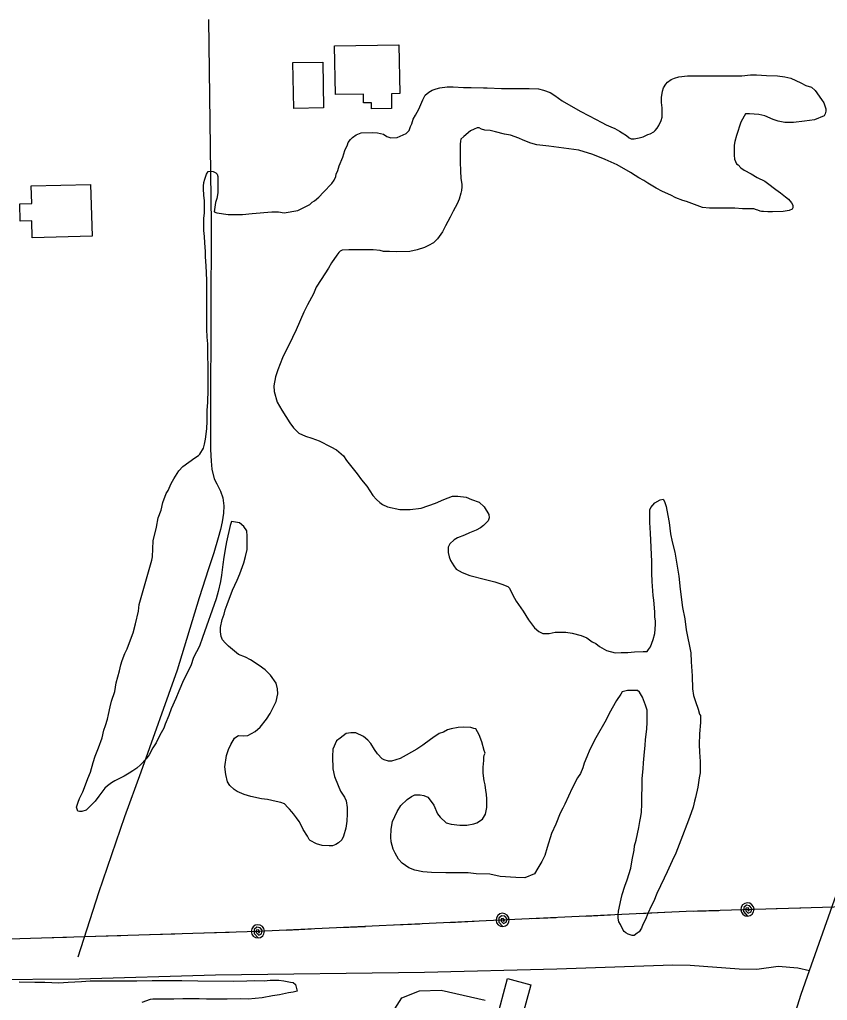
# Model space of a CAD drawing. Extents: x 3625074 to 3663148, y 511451 to 537151.
# Drawn here: x 3649017 to 3650118, y 520518 to 521855 of the extents above; entities that cross this region are included whole.
import ezdxf

# ---------------------------------------------------------------- set-up
doc = ezdxf.new("R2010")
doc.units = 0
for name, color, linetype in [('V-BLDG-OTLN', 7, 'Continuous'), ('V-ROAD-CNTR', 7, 'Continuous'), ('V-SITE-VEGE', 7, 'Continuous'), ('V-TOPO-SHOR', 7, 'Continuous'), ('V-UTIL-LINE', 7, 'Continuous')]:
    doc.layers.add(name, color=color, linetype=linetype)

msp = doc.modelspace()

# ---------------------------------------------------------------- linework, layer by layer
at = {"layer": 'V-BLDG-OTLN'}
for points in [[(3649446.4, 521819.3), (3649534, 521821), (3649535.3, 521754.4), (3649523.7, 521754.2), (3649524.1, 521734), (3649496.7, 521733.5), (3649496.5, 521741.9), (3649485.8, 521741.7), (3649485.6, 521753.7), (3649447.7, 521753)], [(3649430.1, 521797.3), (3649431.3, 521734.9), (3649390.6, 521734.1), (3649389.4, 521796.5)], [(3649115.7, 521559.9), (3649034.1, 521557.6), (3649033.5, 521581), (3649017.8, 521580.5), (3649017.2, 521604), (3649033.5, 521604.4), (3649032.8, 521628.4), (3649113.7, 521630.6)], [(3649712, 520532.6), (3649698.5, 520483.1), (3649666.8, 520491.7), (3649682.2, 520548), (3649713.9, 520539.3)]]:
    msp.add_lwpolyline(points, close=True, dxfattribs=at)
at = {"layer": 'V-ROAD-CNTR'}
msp.add_lwpolyline([(3649959.4, 520268.1), (3649928.5, 520154.4), (3649915.3, 520112.8), (3649889.9, 520065.4), (3649865.7, 520017.5), (3649840, 519968.7), (3649800.5, 519930.5), (3649679.1, 519969.2), (3649523.1, 520019.5), (3649411.7, 520056.1), (3649393.2, 520094.7), (3649400.4, 520147.9), (3649442, 520275.4), (3649484.9, 520386.6), (3649516.6, 520487.8), (3649538.1, 520521.6), (3649562, 520531.1), (3649591.8, 520531.9), (3649651.4, 520518.3)], dxfattribs=at)
at = {"layer": 'V-SITE-VEGE'}
for points in [[(3649579.3, 521758.8), (3649584.7, 521760.8), (3649589.6, 521762.2), (3649599.9, 521763.7), (3649608.1, 521763.7), (3649621.8, 521762.7), (3649632.6, 521762.7), (3649649.2, 521762.2), (3649654.5, 521762.2), (3649673.6, 521761.2), (3649711.7, 521761.1), (3649724.4, 521760.6), (3649731.2, 521759.1), (3649740, 521755.7), (3649746.3, 521751.8), (3649756.6, 521744.5), (3649780.9, 521730.3), (3649793.1, 521723.9), (3649810.7, 521715.1), (3649816.6, 521711.7), (3649822.9, 521709.2), (3649828.3, 521706.8), (3649834.6, 521703.3), (3649838.5, 521700.9), (3649844.4, 521697), (3649847.8, 521694), (3649850.7, 521692.6), (3649854.6, 521692.6), (3649861.5, 521694), (3649866.8, 521695.5), (3649873.2, 521698.4), (3649876.6, 521699.4), (3649881.5, 521702.3), (3649883.4, 521704.2), (3649885.9, 521707.2), (3649888.3, 521710.6), (3649891.3, 521717.4), (3649892.7, 521722.3), (3649892.8, 521735), (3649891.8, 521742.3), (3649891.8, 521749.2), (3649893.3, 521757.5), (3649894.8, 521762.3), (3649897.7, 521767.2), (3649900.1, 521770.1), (3649905, 521773.6), (3649909.4, 521775.5), (3649915.3, 521777), (3649927.5, 521778.4), (3650001.2, 521778.3), (3650013.4, 521779.8), (3650021.2, 521779.8), (3650034.9, 521778.8), (3650050, 521778.7), (3650059.8, 521777.3), (3650068.1, 521775.3), (3650081.8, 521768.9), (3650088.6, 521765.5), (3650096.4, 521763.1), (3650101.3, 521758.7), (3650110.1, 521746.4), (3650113, 521741.6), (3650115.9, 521733.7), (3650115.9, 521730.3), (3650114.9, 521726.9), (3650113.4, 521724), (3650100.3, 521718.6), (3650086.6, 521716.7), (3650071.9, 521714.7), (3650060.2, 521714.8), (3650050.9, 521716.7), (3650044.1, 521719.2), (3650032.9, 521724.1), (3650024.6, 521725.6), (3650011.9, 521726.5), (3650006.5, 521726.6), (3650004.6, 521723.6), (3650000.2, 521715.3), (3649994.3, 521697.3), (3649991.8, 521689), (3649990.8, 521684.1), (3649990.8, 521670.4), (3649991.3, 521665.1), (3649994.2, 521658.7), (3649996.2, 521657.2), (3650000.1, 521653.3), (3650004.5, 521649.9), (3650014.2, 521645), (3650022.5, 521640.1), (3650032.8, 521634.7), (3650036.2, 521632.3), (3650047.9, 521623.5), (3650054.2, 521619.1), (3650061.1, 521613.7), (3650065, 521610.3), (3650069.3, 521605.4), (3650070.8, 521602), (3650070.8, 521598.5), (3650069.8, 521596.6), (3650065.9, 521595.1), (3650057.6, 521593.7)], [(3649180, 521057.7), (3649197.2, 521118.2), (3649198.2, 521122.6), (3649199.2, 521144.6), (3649203.6, 521163.2), (3649206, 521175.9), (3649210, 521186.6), (3649212.4, 521196.8), (3649216.8, 521209), (3649219.3, 521213.4), (3649223.7, 521222.7), (3649227.1, 521229), (3649234, 521239.8), (3649239.3, 521246.1), (3649256, 521257.8), (3649260.8, 521260.7), (3649262.8, 521262.7), (3649267.7, 521271), (3649269.2, 521276.4), (3649270.6, 521283.2), (3649272.1, 521297.3), (3649272.6, 521307.6), (3649272.6, 521322.7), (3649273.6, 521333), (3649274.1, 521351), (3649274.2, 521384.2), (3649273.7, 521396), (3649273.7, 521413.1), (3649272.8, 521422.3), (3649272.3, 521433.1), (3649272.4, 521500), (3649271.4, 521519.5), (3649270.5, 521531.7), (3649270.5, 521539), (3649269.5, 521550.8), (3649269, 521559.5), (3649268.1, 521567.8), (3649268.1, 521584.4), (3649269.1, 521591.3), (3649269.1, 521607.9), (3649268.1, 521615.7), (3649267.7, 521624.5), (3649267.7, 521627.9), (3649268.2, 521633.3), (3649269.6, 521637.7), (3649271.6, 521644.5), (3649274, 521647.9), (3649277.5, 521648.4), (3649280.9, 521647.9), (3649284.3, 521646.4), (3649286.2, 521644.5), (3649287.2, 521641.1), (3649287.2, 521619.1), (3649285.7, 521611.3), (3649284.2, 521605.9), (3649282.3, 521593.2), (3649285.7, 521591.7), (3649301.3, 521589.3), (3649320.8, 521589.3), (3649334, 521590.7), (3649360.9, 521593.1), (3649369.7, 521593.1), (3649377.5, 521591.6), (3649396, 521595), (3649404.3, 521598.9), (3649412.6, 521603.3), (3649415.6, 521606.2), (3649419, 521608.2), (3649424.9, 521613), (3649431.2, 521619.9), (3649442.5, 521631.6), (3649445.9, 521636.5), (3649447.8, 521641.3), (3649448.3, 521644.3), (3649450.8, 521649.6), (3649452.7, 521656), (3649457.6, 521667.7), (3649460.1, 521676.5), (3649464, 521684.3), (3649465, 521687.7), (3649467.9, 521691.6), (3649470.9, 521694.5), (3649475.7, 521697.9), (3649482.6, 521700.9), (3649498.2, 521701.3), (3649505, 521700.8), (3649512.9, 521698.9), (3649517.7, 521695.9), (3649523.1, 521694), (3649531.4, 521694.4), (3649544.1, 521699.8), (3649548, 521704.2), (3649550, 521709.6), (3649551.4, 521713), (3649553.4, 521719.3), (3649556.8, 521724.7), (3649561.2, 521733), (3649566.6, 521745.7), (3649570, 521752), (3649574.9, 521756.4), (3649579.3, 521758.8)], [(3650057.6, 521593.7), (3650043, 521593.2), (3650036.6, 521593.2), (3650030.8, 521593.7), (3650028.3, 521593.7), (3650026.4, 521594.2), (3650023.4, 521595.2), (3650021.5, 521595.7), (3650017.6, 521597.1), (3650002.4, 521597.2), (3649991.7, 521598.2), (3649957.5, 521598.2), (3649947.8, 521599.2), (3649925.8, 521607), (3649920.9, 521608.5), (3649911.6, 521612.4), (3649904.8, 521615.8), (3649893.1, 521620.7), (3649884.8, 521625.6), (3649873.1, 521632), (3649867.7, 521635.9), (3649860.9, 521639.3), (3649856, 521642.8), (3649849.7, 521646.7), (3649831.6, 521657), (3649815, 521664.3), (3649798.5, 521671.2), (3649779.4, 521677), (3649738.4, 521682.5), (3649721.8, 521684.4), (3649714, 521686.9), (3649703.3, 521690.8), (3649697.4, 521693.7), (3649686.2, 521697.7), (3649677.9, 521699.1), (3649665.7, 521702.1), (3649658.4, 521704.1), (3649651, 521704.5), (3649646.6, 521706), (3649643.2, 521707.5), (3649640.8, 521707.5), (3649636.4, 521706), (3649631.5, 521703.6), (3649622.7, 521695.8), (3649618.3, 521692.4)], [(3649618.3, 521692.4), (3649617.8, 521689.5), (3649617.3, 521685.5), (3649617.3, 521661.1), (3649617.8, 521648.4), (3649618.2, 521639.2), (3649619.7, 521630.4), (3649619.7, 521627), (3649619.2, 521622.1), (3649618.2, 521618.7), (3649616.3, 521610.4), (3649613.3, 521604), (3649607.9, 521593.8), (3649604, 521586), (3649597.6, 521573.8), (3649593.2, 521566), (3649586.4, 521556.2), (3649581, 521550.8), (3649574.2, 521547.4), (3649568.8, 521544.5), (3649559, 521541.1), (3649548.8, 521539.2), (3649531.2, 521538.7), (3649521, 521539.2), (3649513.1, 521539.2), (3649508.3, 521540.2), (3649499, 521541.2), (3649465.8, 521541.2), (3649456.5, 521540.7), (3649454.1, 521539.3), (3649452.1, 521537.8), (3649449.2, 521533.9), (3649442.3, 521523.7), (3649437.9, 521516.4), (3649428.1, 521500.7), (3649421.3, 521490.5), (3649417.4, 521481.2), (3649409.5, 521466.1), (3649404.6, 521456.3), (3649393.9, 521432.4), (3649384.1, 521411.5), (3649379.7, 521403.6), (3649375.3, 521393.9), (3649368.9, 521377.8), (3649366, 521368), (3649363.5, 521355.8), (3649364, 521348), (3649367.9, 521333.8), (3649374.2, 521322.6), (3649385.4, 521305.5), (3649390.3, 521298.7), (3649397.6, 521291.3), (3649406.9, 521287.4), (3649415.2, 521284.5), (3649425.4, 521281), (3649441, 521272.7), (3649448.8, 521268.8), (3649458.6, 521260.5), (3649462.5, 521254.1), (3649471.7, 521242.9), (3649477.1, 521236), (3649483, 521227.7), (3649490.3, 521218.9), (3649498.6, 521206.2), (3649503.4, 521200.9), (3649507.8, 521196.9), (3649511.7, 521194), (3649518.6, 521191.1), (3649535.1, 521187.1), (3649549.3, 521187.1), (3649564.4, 521189.1), (3649584, 521195.9), (3649595.2, 521200.7), (3649606.9, 521205.6), (3649614.3, 521205.6), (3649625.5, 521204.1), (3649632.8, 521200.7), (3649643.6, 521197.3), (3649650.4, 521190.9), (3649656.7, 521180.6), (3649657.2, 521175.8), (3649655.7, 521171.9), (3649649.4, 521165.5), (3649645, 521162.1), (3649639.1, 521159.2), (3649630.3, 521155.3), (3649623.5, 521152.4), (3649613.7, 521148.5), (3649609.3, 521146), (3649603.4, 521140.7), (3649601, 521135.8), (3649601, 521128.5), (3649602.4, 521122.6), (3649604.4, 521117.7), (3649608.8, 521110.4), (3649612.2, 521106), (3649620, 521101.6), (3649630.7, 521097.2), (3649652.2, 521091.8), (3649664.9, 521088.8), (3649675.6, 521084.9)], [(3649675.6, 521084.9), (3649679, 521083.9), (3649682.5, 521082.5), (3649684.9, 521080), (3649689.3, 521070.3), (3649693.7, 521062.4), (3649703.4, 521048.8), (3649710.7, 521037), (3649719, 521025.8), (3649724.9, 521020.9), (3649730.2, 521018.4), (3649739, 521018.4), (3649746.8, 521019.9), (3649761.5, 521019.9), (3649770.3, 521018.9), (3649782.5, 521015.5), (3649790.3, 521012.5), (3649797.6, 521007.1), (3649802.5, 521004.7), (3649807.4, 521000.3), (3649817.1, 520994.9), (3649828.8, 520992), (3649837.1, 520992.4), (3649845.9, 520992.4), (3649855.2, 520993.4), (3649866.9, 520993.9), (3649872.3, 520993.9), (3649874.2, 520996.3), (3649876.7, 521000.2), (3649880.6, 521010), (3649882.6, 521018.3), (3649883.6, 521030.5), (3649883.6, 521035.3), (3649882.6, 521040.7), (3649882.6, 521048), (3649881.6, 521063.7), (3649880.7, 521070), (3649879.2, 521089.1), (3649878.8, 521100.3), (3649878.8, 521116.4), (3649876.9, 521155), (3649875.9, 521169.6), (3649875.9, 521186.7), (3649877.4, 521190.1), (3649882.8, 521196.5), (3649890.1, 521200.4), (3649894, 521201.3), (3649896, 521198.4), (3649898.4, 521191.6), (3649900.4, 521178.9), (3649902.3, 521169.6), (3649904.2, 521154), (3649906.2, 521143.2), (3649910.1, 521129.1), (3649912, 521118.3), (3649915.4, 521096.3), (3649917.3, 521078.8), (3649920.7, 521053.8), (3649923.6, 521038.2), (3649925.5, 521023.1), (3649931.8, 520991.8), (3649932.3, 520979.6), (3649933.8, 520960.6), (3649934.2, 520943), (3649935.7, 520933.7), (3649938.1, 520925.4), (3649942, 520915.2), (3649943.9, 520908.3), (3649944.9, 520906.4), (3649944.9, 520897.1), (3649943.9, 520881.5), (3649943.4, 520866.8), (3649943.9, 520856.6), (3649944.8, 520843.9), (3649944.8, 520828.2), (3649943.3, 520821.4), (3649941.4, 520808.7), (3649938.4, 520794.6), (3649937, 520789.7), (3649935, 520781.4), (3649932.1, 520773.6), (3649928.6, 520763.8), (3649918.3, 520736.5), (3649911.5, 520718.9), (3649906.6, 520708.2), (3649899.7, 520693.5), (3649895.3, 520684.8), (3649885.5, 520663.8), (3649881.6, 520653.5), (3649878.2, 520647.2), (3649873.3, 520636.4), (3649869.9, 520628.2), (3649866.4, 520621.3), (3649864.5, 520616.4), (3649861.5, 520611.6), (3649858.6, 520609.6), (3649854.7, 520606.7), (3649851.8, 520606.7), (3649846.4, 520608.2), (3649843.5, 520610.1), (3649841, 520612.1)], [(3649366.8, 520925.7), (3649368.8, 520935.9), (3649368.3, 520942.7), (3649366.9, 520950.6), (3649359.1, 520961.3), (3649351.8, 520968.6), (3649343.5, 520974.5), (3649331.8, 520982.3), (3649324.9, 520985.8), (3649315.2, 520989.7), (3649301.5, 521000.9), (3649297.1, 521005.3), (3649293.7, 521009.7), (3649291.8, 521014.1), (3649290.8, 521020.5), (3649290.8, 521026.3), (3649293.3, 521037.1), (3649295.7, 521044.4), (3649297.2, 521050.7), (3649300.1, 521057.6), (3649307, 521077.1), (3649313.4, 521090.8), (3649317.3, 521099.5), (3649322.7, 521114.7), (3649325.1, 521123), (3649327.1, 521132.7), (3649327.1, 521150.8), (3649326.6, 521158.1), (3649322.7, 521164), (3649316.9, 521168.9), (3649305.6, 521170.8), (3649304.2, 521165.5), (3649298.8, 521143), (3649298.3, 521138.1), (3649295.3, 521122.5), (3649293.9, 521112.3), (3649292.4, 521097.6), (3649290.9, 521089.3), (3649287.5, 521075.7), (3649285, 521065.4), (3649266.4, 521012.7), (3649262, 521001), (3649254.1, 520985.4), (3649250.2, 520974.1), (3649240.4, 520954.6), (3649234.1, 520939.5), (3649230.1, 520929.7), (3649223.8, 520915.6), (3649220.3, 520906.3), (3649215.5, 520894.6), (3649213.5, 520889.2), (3649210.1, 520882.9), (3649207.1, 520878), (3649203.2, 520869.2), (3649198.8, 520862.4), (3649193.4, 520852.6), (3649189.5, 520847.3), (3649181.7, 520839), (3649176.8, 520834.6), (3649171.4, 520831.2), (3649166.5, 520827.8), (3649159.7, 520823.9), (3649147, 520817.5), (3649142.1, 520814.6), (3649136.7, 520810.7), (3649133.3, 520807.3), (3649125, 520796.6), (3649120.1, 520789.8), (3649107.9, 520777.6), (3649102, 520775.6), (3649098.6, 520775.6), (3649096.2, 520776.1), (3649094.7, 520781.5), (3649096.7, 520788.3), (3649098.6, 520793.2), (3649103, 520802.5), (3649105.5, 520808.3), (3649109.9, 520820.5), (3649113.8, 520829.3), (3649117.2, 520842.5), (3649120.2, 520850.8), (3649124.6, 520862.5), (3649129.5, 520876.2), (3649131.9, 520886.4), (3649133.9, 520892.8), (3649136.9, 520901.5), (3649138.3, 520907.9), (3649140.3, 520918.1), (3649142.3, 520925.9), (3649146.7, 520939.1), (3649148.6, 520950.8), (3649153, 520967.4), (3649155, 520975.7), (3649157, 520981.6), (3649160.4, 520990.9), (3649163.8, 520997.2), (3649168.2, 521009.4), (3649171.7, 521019.2), (3649175.1, 521031.4), (3649179, 521048.9), (3649180, 521057.7)], [(3649841, 520612.1), (3649839.6, 520614), (3649836.2, 520621.4), (3649833.7, 520625.3), (3649832.8, 520630.2), (3649832.8, 520634.1), (3649833.3, 520639.9), (3649836.7, 520656.5), (3649838.2, 520662.4), (3649842.1, 520673.6), (3649845, 520682.4), (3649849.9, 520698.5), (3649851.9, 520709.7), (3649854.8, 520722.9), (3649855.3, 520728.8), (3649857.3, 520736.6), (3649861.2, 520753.6), (3649862.2, 520761.9), (3649863.7, 520768.8), (3649864.7, 520774.6), (3649865.2, 520785.4), (3649865.2, 520795.1), (3649865.7, 520810.3), (3649865.7, 520820.5), (3649866.7, 520833.7), (3649867.2, 520842), (3649868.7, 520857.1), (3649869.7, 520865.4), (3649870.2, 520873.7), (3649871.7, 520887.9), (3649872.2, 520897.2), (3649872.2, 520913.8), (3649870.2, 520920.6), (3649865.9, 520931.4), (3649862, 520938.2), (3649859, 520940.6), (3649845.4, 520940.7), (3649838.5, 520938.7), (3649836.6, 520935.3), (3649830.7, 520927), (3649820.4, 520909), (3649816.5, 520900.7), (3649802.3, 520875.8), (3649794, 520860.2), (3649790.1, 520849.9), (3649786.6, 520841.6), (3649784.7, 520835.3), (3649781.3, 520827.5), (3649777.3, 520821.6), (3649770, 520807.5), (3649760.2, 520785.5), (3649757.3, 520780.1), (3649753.8, 520773.3), (3649748, 520758.2), (3649742.1, 520745.5), (3649736.2, 520726.5), (3649732.8, 520715.7), (3649728.9, 520707.4), (3649723.5, 520698.2), (3649718.6, 520690.8), (3649705.4, 520685), (3649693.2, 520685.5), (3649672.2, 520687), (3649658, 520689.9), (3649639.5, 520690.5), (3649628.3, 520691.9), (3649598, 520692), (3649578.5, 520692.5), (3649566.7, 520693.5), (3649555.5, 520695.4), (3649547.7, 520698.9), (3649538.4, 520705.2), (3649533.6, 520710.6), (3649528.7, 520718.9), (3649526.3, 520724.3), (3649523.3, 520734.1), (3649522.9, 520740.4), (3649523.4, 520751.6), (3649525.3, 520761.9), (3649531.7, 520775.6), (3649536.6, 520783.8), (3649545.4, 520792.1), (3649551.2, 520796), (3649555.6, 520798.5), (3649563, 520798.5), (3649567.8, 520797.5), (3649573.2, 520795), (3649578.1, 520789.2), (3649581.5, 520784.3), (3649586.4, 520772.6), (3649590.3, 520767.7), (3649598.6, 520760.3), (3649605.4, 520758.4), (3649617.1, 520756.9), (3649626.4, 520756.9), (3649636.2, 520758.8), (3649640.1, 520760.3), (3649647.9, 520765.1), (3649651.8, 520772), (3649653.8, 520780.8), (3649653.8, 520792.5)], [(3649653.8, 520792.5), (3649653.3, 520799.3), (3649652.3, 520804.2), (3649651.4, 520812), (3649650.4, 520817.4), (3649648.9, 520827.6), (3649648.9, 520835.9), (3649649.9, 520845.2), (3649649.9, 520849.1), (3649650.4, 520852.5), (3649651.4, 520855), (3649650.4, 520858.9), (3649647, 520870.6), (3649643.6, 520879.9), (3649638.8, 520888.2), (3649636.3, 520888.7), (3649631.9, 520890.2), (3649622.2, 520890.7), (3649614.8, 520890.2), (3649605.1, 520888.2), (3649600.2, 520886.8), (3649594.8, 520883.9), (3649588.9, 520881.9), (3649580.2, 520876.1), (3649577.2, 520873.6), (3649566.5, 520865.8), (3649558.2, 520860.5), (3649544, 520852.2), (3649535.7, 520847.8), (3649524, 520844.4), (3649519.6, 520844.4), (3649513.7, 520845.9), (3649511.3, 520847.4), (3649504.9, 520854.2), (3649500.5, 520860.1), (3649495.7, 520868.4), (3649491.8, 520872.8), (3649485.9, 520877.7), (3649475.2, 520882.6), (3649468.4, 520882.6), (3649462, 520882.1), (3649453.7, 520875.7), (3649448.8, 520871.8), (3649443.9, 520860.6), (3649443.4, 520850.4), (3649443.9, 520833.8), (3649446.3, 520823.5), (3649451.2, 520810.8), (3649454.6, 520803.5), (3649459.9, 520795.2), (3649461.9, 520790.3), (3649463.3, 520781), (3649463.3, 520772.2), (3649462.8, 520762.5), (3649461.8, 520752.7), (3649458.4, 520742), (3649456.4, 520737.1), (3649451.6, 520732.7), (3649448.1, 520730.7), (3649443.3, 520728.8), (3649438.9, 520728.8), (3649429.6, 520729.3), (3649421.8, 520731.3), (3649413, 520736.2), (3649411.5, 520737.6), (3649409.6, 520742), (3649403.7, 520750.8), (3649400.3, 520757.7), (3649397.9, 520762.1), (3649394.5, 520766.9), (3649390.1, 520772.3), (3649388.1, 520775.2), (3649384.7, 520778.7), (3649382.8, 520781.1), (3649377.9, 520786), (3649373, 520788), (3649366.7, 520789.4), (3649355, 520791.9), (3649346.7, 520792.9), (3649332, 520795.8), (3649323.2, 520798.8), (3649313.5, 520802.7), (3649309.6, 520805.6), (3649303.7, 520811), (3649300.3, 520815.9), (3649297.9, 520826.1), (3649296.9, 520836.4), (3649298.9, 520852), (3649301.8, 520860.3), (3649304.8, 520867.1), (3649309.7, 520875.4), (3649313.1, 520877.9), (3649315.5, 520879.3), (3649322.4, 520878.8), (3649328.2, 520879.3), (3649338, 520884.7), (3649344.8, 520890.5), (3649353.6, 520901.3), (3649358.5, 520909.1), (3649363.9, 520920.3), (3649366.8, 520925.7)], [(3649016.3, 520543.3), (3649037.8, 520542.8), (3649051.4, 520542.8), (3649070.5, 520541.8), (3649083.2, 520542.7), (3649101.2, 520543.7), (3649113, 520544.7), (3649176.9, 520544.6)], [(3649176.9, 520544.6), (3649197.9, 520545), (3649237.9, 520545), (3649259.9, 520544.5), (3649308.7, 520544.4), (3649326.8, 520544.9), (3649337.6, 520545.3), (3649350.2, 520544.8), (3649358.5, 520545.8), (3649370.3, 520545.8), (3649377.1, 520544.8), (3649386.4, 520542.8), (3649389.8, 520542.3), (3649393.2, 520539.9), (3649395.1, 520530.6), (3649389.8, 520529.2), (3649383.4, 520528.2), (3649371.2, 520525.8), (3649361.5, 520524.3), (3649347.8, 520521.4), (3649328.7, 520519.5), (3649318, 520520), (3649299.9, 520519.5), (3649271.6, 520519.6), (3649261.8, 520520.1), (3649239.4, 520520.1), (3649227.2, 520519.6), (3649198.4, 520519.6), (3649194.9, 520519.2), (3649183.7, 520515.3)]]:
    msp.add_lwpolyline(points, dxfattribs=at)
at = {"layer": 'V-TOPO-SHOR'}
for points in [[(3649274.5, 521855.2), (3649278.1, 521576.8), (3649277.4, 521324.1), (3649277.3, 521268.9), (3649278.1, 521253.2), (3649278.9, 521242.2), (3649282.4, 521229.2), (3649285.9, 521222.5), (3649290.6, 521212.2), (3649293.8, 521203.2), (3649295.3, 521192.1), (3649294.9, 521182.3), (3649293.3, 521170.5), (3649291, 521159.9), (3649287.8, 521148.8), (3649281.9, 521128.4), (3649274.4, 521106.3), (3649261.7, 521067), (3649231.7, 520968.2), (3649182.3, 520829.3), (3649159.8, 520768.3), (3649124.6, 520664.8), (3649096.5, 520577)], [(3649993.5, 520245.6), (3650045.5, 520408.9), (3650082.2, 520526.3), (3650093.7, 520558.9), (3650132.7, 520669.2), (3650175.2, 520795.6), (3650224.7, 520935.9), (3650276.3, 521090.2), (3650334.3, 521257), (3650386.3, 521400.7), (3650437.9, 521557.9), (3650476.3, 521663.1), (3650485.4, 521691.7), (3650487.1, 521711.7), (3650487.6, 521728.3), (3650494.1, 521738.5), (3650500.8, 521749.8), (3650507.5, 521765.9), (3650516.6, 521788.6)], [(3648971.2, 520546.6), (3649098.4, 520547.6), (3649283.8, 520552.9), (3649568.9, 520556.5), (3649749.2, 520561), (3649907.5, 520566.7), (3649931.1, 520565.9), (3649997.6, 520561.1), (3650021.6, 520560.6), (3650050.8, 520564.5), (3650077.5, 520562.5), (3650093.7, 520558.9)]]:
    msp.add_lwpolyline(points, dxfattribs=at)
at = {"layer": 'V-UTIL-LINE'}
for points in [[(3646463.7, 521291.1), (3647008.2, 520764.5), (3647247, 520524.4), (3647939.8, 520569.3), (3649341.8, 520612.2), (3649925.6, 520639.5), (3650251, 520649.2), (3650218.5, 520489.4), (3650430.5, 520409.2), (3651529.2, 520055.2)], [(3650009, 520642), (3650010.7, 520639.6), (3650011.5, 520641.9), (3650009.8, 520644), (3650006.9, 520643.6), (3650006.8, 520640.2), (3650010.2, 520636.9), (3650014, 520638.8), (3650015.2, 520643.5), (3650012, 520646.8), (3650007.6, 520647.7), (3650004, 520644.5), (3650003.8, 520639), (3650009.3, 520633), (3650012.7, 520633.8), (3650015.6, 520635.8), (3650017.4, 520638.8), (3650018, 520642.2), (3650017.2, 520645.7), (3650015.2, 520648.5), (3650012.2, 520650.4), (3650008.8, 520651), (3650005.3, 520650.2), (3650002.5, 520648.1), (3650000.6, 520645.2), (3650000, 520641.7), (3650000.8, 520638.3), (3650002.9, 520635.4), (3650005.8, 520633.5), (3650009.3, 520633)], [(3649675.3, 520627.8), (3649677.1, 520625.5), (3649677.8, 520627.7), (3649676.1, 520629.8), (3649673.2, 520629.4), (3649673.2, 520626), (3649676.6, 520622.7), (3649680.4, 520624.7), (3649681.4, 520629.4), (3649678.2, 520632.7), (3649673.8, 520633.5), (3649670.2, 520630.2), (3649670.2, 520624.7), (3649675.8, 520618.8), (3649679.2, 520619.6), (3649682, 520621.7), (3649683.8, 520624.7), (3649684.3, 520628.2), (3649683.5, 520631.6), (3649681.4, 520634.4), (3649678.4, 520636.2), (3649674.9, 520636.8), (3649671.5, 520635.9), (3649668.7, 520633.8), (3649666.9, 520630.8), (3649666.4, 520627.3), (3649667.2, 520623.9), (3649669.3, 520621.1), (3649672.3, 520619.3), (3649675.8, 520618.8)], [(3649862.1, 520636.5), (3649896.1, 520638.1)], [(3649936.1, 520639.8), (3649970.1, 520640.8)], [(3650048, 520643.1), (3650082, 520644.2)], [(3649528.5, 520620.9), (3649562.5, 520622.5)], [(3649602.4, 520624.4), (3649636.4, 520625.9)], [(3649714.3, 520629.6), (3649748.3, 520631.2)], [(3649788.2, 520633), (3649822.2, 520634.6)], [(3649194.8, 520607.7), (3649228.8, 520608.7)], [(3649268.7, 520610), (3649302.7, 520611)], [(3649341.7, 520612.2), (3649343.4, 520609.9), (3649344.2, 520612.1), (3649342.5, 520614.2), (3649339.6, 520613.8), (3649339.5, 520610.4), (3649342.9, 520607.1), (3649346.7, 520609), (3649347.8, 520613.8), (3649344.7, 520617.1), (3649340.3, 520617.9), (3649336.6, 520614.7), (3649336.5, 520609.2), (3649342, 520603.2), (3649345.4, 520604), (3649348.3, 520606), (3649350.1, 520609), (3649350.7, 520612.5), (3649349.9, 520615.9), (3649347.9, 520618.7), (3649344.9, 520620.6), (3649341.4, 520621.2), (3649338, 520620.4), (3649335.2, 520618.4), (3649333.3, 520615.4), (3649332.7, 520611.9), (3649333.5, 520608.5), (3649335.5, 520605.6), (3649338.5, 520603.8), (3649342, 520603.2)], [(3649380.7, 520614), (3649414.6, 520615.6)], [(3649454.6, 520617.5), (3649488.6, 520619)], [(3649046.9, 520603.2), (3649080.8, 520604.2)], [(3649120.8, 520605.4), (3649154.8, 520606.5)]]:
    msp.add_lwpolyline(points, dxfattribs=at)

doc.saveas('drawing.dxf')
